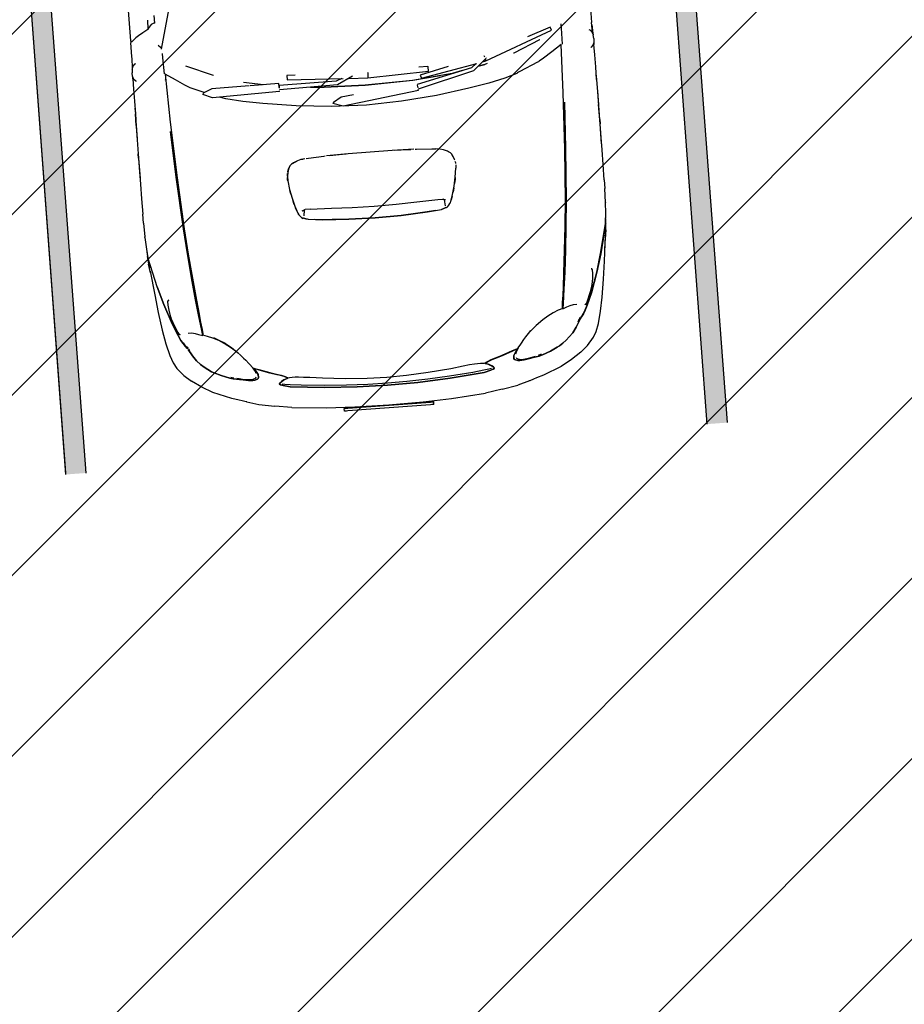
# Model space of a CAD drawing. Header units: millimetres. Extents: x 573132 to 957048, y 21042 to 318066.
# Tile 377 of 425: x 812923 to 816224, y 178382 to 182056. Entities that reach past the tile are written whole.
import ezdxf

# ---------------------------------------------------------------- set-up
doc = ezdxf.new("R2010")
doc.units = ezdxf.units.MM
doc.header["$LTSCALE"] = 2000
doc.layers.add('_NIBSC_FM trees 3metre zone', color=210, linetype='Continuous')
doc.layers.add('Cars', color=7, linetype='Continuous')

# ---------------------------------------------------------------- blocks, each defined once
blk = doc.blocks.new('A$C7ADB3080')
at = {"linetype": 'Continuous'}
for p, q in [((702.2, 1838.3), (666, 1836.1)), ((702.2, 1838.3), (704.4, 1838.4)), ((755.9, 1839.2), (704.4, 1838.4)), ((755.9, 1839.2), (789.1, 1839)), ((846.4, 1839.7), (789.1, 1839)), ((900.9, 1840.1), (846.4, 1839.7)), ((947, 1840.2), (900.9, 1840.1)), ((998.4, 1839.9), (923, 1839.2)), ((1014.5, 1840), (947, 1840.2)), ((998.4, 1839.9), (1014.5, 1840)), ((1066.5, 1839.8), (1014.5, 1840)), ((1117.5, 1839.5), (1066.5, 1839.8)), ((1120.4, 1839.3), (1070.3, 1839.6)), ((1164.2, 1839.3), (1117.5, 1839.5)), ((1120.4, 1839.3), (1164.2, 1839.1)), ((1164.2, 1839.1), (1164.1, 1839.1)), ((1186, 1839.2), (1164.2, 1839.3)), ((1211.9, 1839.1), (1164.4, 1839.2)), ((1256.2, 1839), (1211.9, 1839.1)), ((1295.5, 1839), (1256.2, 1839)), ((1292.6, 1835.1), (1302.3, 1838.5)), ((1295.5, 1839), (1302.9, 1838.7)), ((1302.3, 1838.5), (1304.4, 1839)), ((1304.4, 1839), (1317.7, 1840)), ((1331.1, 1839.1), (1317.7, 1840)), ((1331.1, 1839.1), (1333.2, 1838.5)), ((1342.9, 1835.1), (1333.2, 1838.5)), ((1336.7, 1837.3), (1371.1, 1836.1)), ((419.3, 1809.7), (352.3, 1799.8)), ((485.6, 1817.6), (419.3, 1809.7)), ((446.6, 1786.3), (514, 1805.8)), ((514, 1805.8), (446.6, 1786.3)), ((574.5, 1827.8), (485.6, 1817.6)), ((514, 1805.8), (622.7, 1832)), ((568.1, 1827.1), (601.7, 1831.6)), ((596.5, 1830), (587.6, 1828.8)), ((596.5, 1830), (598.5, 1830.3)), ((598.5, 1830.3), (629.8, 1833.4)), ((615.8, 1832.9), (601.7, 1831.6)), ((629.8, 1833.4), (615.8, 1832.9)), ((622.7, 1832), (625.4, 1832.6)), ((625.4, 1832.6), (622.7, 1832)), ((625.4, 1832.6), (627.4, 1832.8)), ((627.4, 1832.8), (625.4, 1832.6)), ((627.4, 1832.8), (629.3, 1833)), ((629.3, 1833), (627.4, 1832.8)), ((630.2, 1833.1), (628.2, 1832.8)), ((644.6, 1834.3), (629.8, 1833.4)), ((666, 1836.1), (630.2, 1833.1)), ((1284.8, 1825.7), (1285.6, 1828.2)), ((1285.6, 1828.2), (1292.6, 1835.1)), ((1349.8, 1828.2), (1342.9, 1835.1)), ((1350.6, 1825.4), (1349.8, 1828.2)), ((1371.1, 1836.1), (1377.3, 1836)), ((1377.3, 1836), (1430.5, 1836.5)), ((1434.1, 1830.8), (1430.5, 1836.5)), ((1433.4, 1831.8), (1433.4, 1833.5)), ((1433.4, 1833.5), (1433.5, 1833.5)), ((1433.5, 1833.5), (1433.6, 1833.6)), ((1435.6, 1835.7), (1433.6, 1833.6)), ((1445.2, 1818.8), (1434.1, 1830.8)), ((1435.6, 1835.7), (1437, 1835.7)), ((1437, 1835.7), (1625.4, 1836.2)), ((1445.7, 1818.2), (1445.2, 1818.8)), ((1446.6, 1816.9), (1445.7, 1818.2)), ((1453.9, 1805.9), (1446.6, 1816.9)), ((1464, 1789.1), (1453.9, 1805.9)), ((227, 1767.4), (205.8, 1755.4)), ((255.3, 1777.9), (227, 1767.4)), ((300.5, 1789.8), (255.3, 1777.9)), ((352.3, 1799.8), (300.5, 1789.8)), ((372.4, 1760.5), (446.6, 1786.3)), ((446.6, 1786.3), (372.4, 1760.5)), ((396.8, 1764.1), (391.9, 1762.5)), ((403.1, 1765.7), (396.8, 1764.1)), ((424.7, 1769.2), (403.1, 1765.7)), ((443.9, 1771.4), (424.7, 1769.2)), ((457.6, 1771.3), (443.9, 1771.4)), ((461, 1769.1), (457.6, 1771.3)), ((461.4, 1766.7), (461, 1769.1)), ((1474.9, 1770), (1464, 1789.1)), ((1475.5, 1768.9), (1474.9, 1770)), ((1510, 1768.4), (1475.5, 1768.9)), ((1476.3, 1768.3), (1475.5, 1768.9)), ((1483.6, 1764.1), (1476.3, 1768.3)), ((1491.8, 1755.3), (1483.6, 1764.1)), ((177.4, 1731.2), (154.5, 1704.8)), ((205.8, 1755.4), (177.4, 1731.2)), ((296.4, 1724.9), (308.8, 1733)), ((308.8, 1733), (296.4, 1724.9)), ((308.8, 1733), (327.4, 1741.3)), ((327.4, 1741.3), (308.8, 1733)), ((327.4, 1741.3), (372.4, 1760.5)), ((372.4, 1760.5), (327.4, 1741.3)), ((329.5, 1733), (330.6, 1736)), ((331.4, 1737.3), (330.6, 1736)), ((334.6, 1739.6), (331.4, 1737.3)), ((339.6, 1742.2), (334.6, 1739.6)), ((377.1, 1757.2), (339.6, 1742.2)), ((385.9, 1760.4), (377.1, 1757.2)), ((391.9, 1762.5), (385.9, 1760.4)), ((1411.9, 1733.6), (1401.3, 1722.8)), ((1414.5, 1734.8), (1411.9, 1733.6)), ((1496.1, 1745.8), (1491.8, 1755.3)), ((1496.8, 1742), (1496.1, 1745.8)), ((1524.8, 1743.1), (1496.6, 1743.1)), ((128.8, 1668.1), (153.9, 1704.5)), ((228.3, 1679.7), (248.7, 1693.9)), ((248.7, 1693.9), (228.3, 1679.7)), ((248.7, 1693.9), (272.8, 1708.2)), ((272.8, 1708.2), (248.7, 1693.9)), ((274.1, 1706.2), (268.7, 1703.4)), ((278, 1711.4), (275.4, 1709.5)), ((275.5, 1706.9), (283.4, 1709.5)), ((276.7, 1711.4), (284.8, 1717.1)), ((287.5, 1718), (278, 1711.4)), ((284.8, 1717.1), (296.4, 1724.9)), ((298.6, 1725.5), (287.5, 1718)), ((333.4, 1690.2), (330.2, 1678.1)), ((333.6, 1703.6), (333.4, 1690.2)), ((628.6, 1684.1), (723.6, 1692.3)), ((915.2, 1701.7), (722.4, 1689.2)), ((723.6, 1692.3), (917.2, 1704.7)), ((1124.1, 1711.4), (915.2, 1701.7)), ((917.2, 1704.7), (1089.1, 1712.9)), ((1303.7, 1717.2), (1124.1, 1711.4)), ((1279.1, 1680.6), (1303.7, 1717.2)), ((1284, 1719.6), (1282.1, 1716.5)), ((1304.9, 1720.3), (1365.2, 1721)), ((1365.2, 1721), (1380.7, 1721.1)), ((1397.7, 1723.7), (1548.1, 1683.7)), ((106.5, 1627.7), (128.8, 1668.1)), ((202.7, 1653), (214.1, 1665.8)), ((214.1, 1665.8), (202.7, 1653)), ((214.1, 1665.8), (228.3, 1679.7)), ((228.3, 1679.7), (214.1, 1665.8)), ((326.2, 1665.2), (320.7, 1650)), ((330.2, 1678.1), (326.2, 1665.2)), ((340.1, 1652.4), (392.9, 1659.3)), ((371.1, 1654.1), (343.5, 1650.7)), ((401.8, 1657.9), (371.1, 1654.1)), ((392.9, 1659.3), (455.7, 1666.7)), ((454.1, 1664), (401.8, 1657.9)), ((536.8, 1672.6), (454.1, 1664)), ((455.7, 1666.7), (538.2, 1675.4)), ((627.3, 1681.1), (536.8, 1672.6)), ((538.2, 1675.4), (538.2, 1675.4)), ((538.3, 1675.5), (628.6, 1684.1)), ((538.3, 1675.5), (538.3, 1675.5)), ((722.4, 1689.2), (627.3, 1681.1)), ((1257.7, 1647.2), (1279.1, 1680.6)), ((78.4, 1559.2), (106.5, 1627.7)), ((166.6, 1592.6), (179.4, 1617.7)), ((179.4, 1617.7), (166.6, 1592.6)), ((179.4, 1617.7), (183.6, 1626.9)), ((183.6, 1626.9), (179.4, 1617.7)), ((183.6, 1626.9), (192.9, 1640.1)), ((192.9, 1640.1), (183.6, 1626.9)), ((192.9, 1640.1), (202.7, 1653)), ((202.7, 1653), (192.9, 1640.1)), ((308, 1612.7), (316.4, 1632.4)), ((316.4, 1632.4), (321.9, 1649.9)), ((320.7, 1650), (340.1, 1652.4)), ((320.7, 1649.8), (320.7, 1650)), ((320.7, 1650), (321, 1650)), ((343.5, 1650.7), (321.3, 1648)), ((321.9, 1649.9), (322, 1650.2)), ((1224.6, 1577), (1244.4, 1624.1)), ((1244.4, 1624.1), (1245.8, 1627.5)), ((1245.8, 1627.5), (1247.6, 1630.5)), ((1247.6, 1630.5), (1257.7, 1647.2)), ((1285.5, 1538), (1327.9, 1638.1)), ((154.1, 1561.6), (166.6, 1592.6)), ((166.6, 1592.6), (154.1, 1561.6)), ((284.8, 1567.7), (299.6, 1592.1)), ((285.2, 1572), (297.6, 1592.1)), ((297.6, 1592.1), (308, 1612.7)), ((299.6, 1592.1), (308.6, 1609.9)), ((1201.9, 1547.7), (1217.9, 1583.1)), ((1223, 1580.9), (1217.9, 1583.1)), ((1236.7, 1548.1), (1223, 1580.9)), ((70.3, 1532.9), (78.4, 1559.2)), ((147.2, 1525.2), (150.6, 1548.3)), ((150.6, 1548.3), (147.2, 1525.2)), ((150.6, 1548.3), (154.1, 1561.6)), ((154.1, 1561.6), (150.6, 1548.3)), ((158.2, 1557.5), (154.9, 1546.4)), ((245.7, 1523), (265.7, 1546.2)), ((268.5, 1546.6), (247.9, 1525.1)), ((265.7, 1546.2), (285.2, 1572)), ((284.8, 1567.7), (268.5, 1546.6)), ((284.8, 1567.7), (284.7, 1567.6)), ((1207.6, 1296.6), (1201.9, 1547.7)), ((1236.9, 1407.5), (1236.7, 1548.1)), ((61.6, 1504.8), (62.1, 1506.7)), ((62.1, 1506.7), (66.6, 1521)), ((66.6, 1521), (70.3, 1532.9)), ((140.7, 1492.2), (144.6, 1512.1)), ((144.6, 1512.1), (140.7, 1492.2)), ((145.9, 1508), (143.4, 1483.5)), ((144.6, 1512.1), (147.2, 1525.2)), ((147.2, 1525.2), (144.6, 1512.1)), ((150.3, 1526.6), (145.9, 1508)), ((152.2, 1535), (150.3, 1526.6)), ((237.6, 1515.3), (225.8, 1504.4)), ((247.9, 1525.1), (237.6, 1515.3)), ((1195.1, 1498.2), (1202.5, 1522)), ((1285.3, 1537.6), (1285.5, 1538)), ((61.6, 1504.8), (48.4, 1460.7)), ((139.4, 1475.5), (140.7, 1492.2)), ((140.7, 1492.2), (139.4, 1475.5)), ((140.1, 1468.1), (139.4, 1475.5)), ((139.4, 1475.5), (140.1, 1468.1)), ((143.4, 1483.5), (144.5, 1474.1)), ((144.5, 1474.1), (146.2, 1469.1)), ((172, 1462.5), (184.5, 1470.4)), ((184.7, 1470.2), (178.9, 1450.6)), ((181.7, 1469.2), (186.7, 1472.5)), ((183.7, 1468.4), (184.5, 1470.4)), ((184, 1469.2), (184.5, 1469.5)), ((184.1, 1469.5), (184.6, 1469.7)), ((184.5, 1470.4), (185.1, 1470.6)), ((187.2, 1473), (184.7, 1470.2)), ((201, 1483.7), (187.2, 1473)), ((204.5, 1486.1), (201, 1483.7)), ((217.4, 1496.7), (204.5, 1486.1)), ((225.8, 1504.4), (217.4, 1496.7)), ((1180.7, 1436.4), (1195.1, 1498.2)), ((48.4, 1460.7), (38.4, 1401.7)), ((143.2, 1458.9), (140.1, 1468.1)), ((140.1, 1468.1), (143.2, 1458.9)), ((145, 1456.1), (143.2, 1458.9)), ((143.2, 1458.9), (145, 1456.1)), ((148.9, 1454.2), (145, 1456.1)), ((145, 1456.1), (148.9, 1454.2)), ((146.5, 1468.2), (149.1, 1464)), ((160, 1454.9), (148.9, 1454.2)), ((148.9, 1454.2), (160, 1454.9)), ((149.1, 1464), (151.7, 1462.6)), ((172.4, 1461.2), (160, 1454.9)), ((160, 1454.9), (172.4, 1461.2)), ((162.7, 1410.7), (176.1, 1450.1)), ((164.5, 1461.2), (172.2, 1463.8)), ((178.9, 1450.6), (164.5, 1410.7)), ((172.2, 1463.8), (181.7, 1469.2)), ((183.7, 1468.4), (172.4, 1461.2)), ((172.4, 1461.2), (183.7, 1468.4)), ((174.2, 1464.8), (173.9, 1464.7)), ((174.8, 1465.1), (174.2, 1464.8)), ((176.1, 1450.1), (183.7, 1468.4)), ((183.5, 1468), (184.1, 1468.1)), ((1166.8, 1361.5), (1180.7, 1436.4)), ((27.8, 1338.5), (38.4, 1401.7)), ((154.5, 1385.6), (162.7, 1410.7)), ((164.5, 1410.7), (156.5, 1386)), ((1237.1, 1297.2), (1236.9, 1403.7)), ((1237, 1353.9), (1251.4, 1427.7)), ((105.3, 1338.7), (112.3, 1364.4)), ((112.3, 1364.4), (105.3, 1338.7)), ((112.3, 1364.4), (113.8, 1369.4)), ((113.8, 1369.4), (112.3, 1364.4)), ((113.8, 1369.4), (115.5, 1374.4)), ((115.5, 1374.4), (113.8, 1369.4)), ((115.5, 1374.4), (118, 1378)), ((118, 1378), (115.5, 1374.4)), ((118.7, 1368.1), (117, 1357.9)), ((118, 1378), (119.5, 1378.4)), ((119.5, 1378.4), (118, 1378)), ((119.5, 1378.4), (123.8, 1375.2)), ((123.8, 1375.2), (119.5, 1378.4)), ((123.7, 1371.6), (127.9, 1368.1)), ((123.8, 1375.2), (127.7, 1369.2)), ((127.7, 1369.2), (123.8, 1375.2)), ((127.7, 1369.2), (133.5, 1360.1)), ((133.5, 1360.1), (127.7, 1369.2)), ((127.9, 1368.1), (131.7, 1361.7)), ((131.7, 1361.7), (134.5, 1357.5)), ((133.5, 1360.1), (137.9, 1348.2)), ((137.9, 1348.2), (133.5, 1360.1)), ((145.3, 1358.5), (150.2, 1371.5)), ((151.3, 1369.4), (145.6, 1354.8)), ((150.2, 1371.5), (154.5, 1385.6)), ((156.5, 1386), (151.3, 1369.4)), ((1149.4, 1239.2), (1166.8, 1361.5)), ((27.8, 1338.5), (17, 1210.7)), ((93.5, 1210.7), (105.3, 1338.7)), ((105.3, 1338.7), (93.5, 1210.7)), ((114.6, 1338.6), (109.6, 1297.4)), ((117, 1357.9), (114.6, 1338.6)), ((137.9, 1348.2), (138.7, 1345.5)), ((138.7, 1345.5), (137.9, 1348.2)), ((138.7, 1345.5), (145.3, 1358.5)), ((140.3, 1345.5), (138.7, 1345.5)), ((145.6, 1354.8), (139.2, 1343.6)), ((139.2, 1343.6), (140.6, 1338.5)), ((140.1, 1345.5), (140.2, 1345.3)), ((140.6, 1338.5), (141.3, 1328.4)), ((141.3, 1328.4), (141, 1317.4)), ((109.6, 1297.4), (102.1, 1210)), ((138.4, 1286.6), (135.7, 1262.5)), ((140.1, 1305.8), (138.4, 1286.6)), ((141, 1317.4), (140.1, 1305.8)), ((840.1, 1286.2), (807.2, 1279.5)), ((831.5, 1284.8), (838.3, 1285.8)), ((873.1, 1290.9), (840.1, 1286.2)), ((888.8, 1291.1), (873.1, 1290.9)), ((873.2, 1290.9), (876.6, 1291.3)), ((876.6, 1291.3), (884.9, 1291)), ((903.4, 1288.7), (888.8, 1291.1)), ((890.4, 1290.8), (894.1, 1290.7)), ((894.1, 1290.7), (899.9, 1289.3)), ((916.5, 1284.3), (903.4, 1288.7)), ((906.8, 1287.6), (908, 1287.3)), ((908, 1287.3), (916.4, 1284.4)), ((1207.6, 1296.6), (1209.6, 1296.4)), ((1215.8, 1078.8), (1213.2, 1296.7)), ((1227.6, 1296), (1219.5, 1296.9)), ((1222.6, 1296.6), (1237.1, 1297.2)), ((1226.3, 1296.1), (1226.4, 1296.8)), ((1230.4, 1295.7), (1227.6, 1296)), ((1229.7, 1083), (1230.4, 1295.7)), ((135.7, 1262.5), (129.8, 1216.2)), ((732.6, 1249.6), (728.6, 1244.4)), ((737.5, 1254.5), (732.6, 1249.6)), ((733.1, 1250.3), (733, 1250.1)), ((733.3, 1250.3), (733.1, 1250.3)), ((743.3, 1258.9), (737.5, 1254.5)), ((750.3, 1262.4), (743.3, 1258.9)), ((744.9, 1259.7), (745.5, 1260.1)), ((745.5, 1260.1), (746.8, 1260.6)), ((776.6, 1271.5), (750.3, 1262.4)), ((755.5, 1264.2), (760.9, 1266.4)), ((760.9, 1266.4), (769.9, 1269.2)), ((807.2, 1279.5), (776.6, 1271.5)), ((783.2, 1273.2), (791.1, 1275.6)), ((791.1, 1275.6), (800.2, 1277.7)), ((816.8, 1281.5), (831.5, 1284.8)), ((916.4, 1284.4), (923.9, 1280.5)), ((927.7, 1278.5), (916.5, 1284.3)), ((923.9, 1280.5), (924.7, 1280.1)), ((931.6, 1275.4), (927.7, 1278.5)), ((928.5, 1277.9), (929.6, 1277.2)), ((929.6, 1277.2), (930.1, 1276.6)), ((934.3, 1272), (931.6, 1275.4)), ((936.3, 1268.2), (934.3, 1272)), ((935.3, 1270), (936.3, 1268.7)), ((936.3, 1268.7), (941.9, 1256.9)), ((938.5, 1264), (936.3, 1268.2)), ((944.5, 1249.5), (938.5, 1264)), ((941.9, 1256.9), (943, 1253.2)), ((948.4, 1236.1), (944.5, 1249.5)), ((1248.6, 1264.5), (1238.1, 1056.7)), ((1264.7, 1265), (1248.6, 1264.5)), ((1263.8, 1234.3), (1264.7, 1265)), ((129.8, 1216.2), (121.7, 1131.5)), ((724, 1225.9), (718.5, 1171.5)), ((730.7, 1243.7), (724, 1225.9)), ((724.5, 1227.4), (725.2, 1233.3)), ((725.2, 1233.3), (729.7, 1243.8)), ((728.6, 1244.4), (730.5, 1243.3)), ((758.8, 1237.8), (737.6, 1240.5)), ((755.9, 1240.9), (761.1, 1235.4)), ((755.9, 1240.9), (755.9, 1240.9)), ((756.6, 1246), (761.8, 1233.7)), ((756.8, 1244), (759.3, 1239.6)), ((756.8, 1244), (756.8, 1244)), ((761.5, 1215.3), (759.2, 1135.8)), ((761.5, 1215.3), (761.8, 1234)), ((950.5, 1221.1), (948.4, 1236.1)), ((948.6, 1234.4), (949, 1233.2)), ((949, 1233.2), (949.6, 1227.7)), ((950.8, 1216.3), (951.9, 1206.7)), ((1137.2, 1107.4), (1149.4, 1239.2)), ((17, 1210.7), (13, 1104.1)), ((86.9, 1090.2), (93.5, 1210.7)), ((93.5, 1210.7), (86.9, 1090.2)), ((102.1, 1210), (97.3, 1128.3)), ((718.5, 1171.7), (721.7, 1202.7)), ((721.7, 1202.7), (721.7, 1203)), ((951.9, 1206.7), (954.9, 1149.6)), ((1212, 1154.3), (1214.6, 1179.7)), ((1214.6, 1179.7), (1212.1, 1154.5)), ((0, 1141.1), (0, 1143.7)), ((0, 1143.7), (10.2, 1143.5)), ((0, 1136.6), (0, 1141.1)), ((10.2, 1143.5), (10.2, 1140.7)), ((10.2, 1140.9), (10.2, 1143.5)), ((10.2, 1136.4), (10.2, 1140.9)), ((10.2, 1140.7), (10.2, 1136)), ((718.5, 1171.5), (712.9, 1074.6)), ((716.1, 1136.1), (718.5, 1171.7)), ((954.9, 1149.6), (955.1, 1144.6)), ((956.9, 1058.9), (955.4, 1139.5)), ((1212.1, 1154.5), (1207, 976.2)), ((1207, 976.2), (1212, 1154.3)), ((0, 1131), (0, 1136.6)), ((0, 821.3), (0, 1131)), ((10.2, 1131.1), (10.2, 1136.4)), ((10.2, 1136), (10.2, 1130.9)), ((10.2, 821.4), (10.2, 1131.1)), ((10.2, 1130.9), (10.2, 821.4)), ((13, 1104.1), (11.7, 976.2)), ((97.3, 1128.3), (94.3, 1048.9)), ((121.7, 1131.5), (116.6, 1049.9)), ((712.8, 1074.5), (716.1, 1136.1)), ((759.2, 1135.8), (755.9, 1058.6)), ((955.6, 1128.3), (956.8, 1091.9)), ((1132.6, 976.2), (1137.2, 1107.4)), ((84.7, 976.2), (86.9, 1090.2)), ((86.9, 1090.2), (84.7, 976.2)), ((712.9, 1074.6), (711.4, 976.2)), ((711.4, 976.2), (712.8, 1074.5)), ((956.8, 1091.9), (956.8, 1066.5)), ((1135.7, 1064.3), (1148.4, 1101)), ((1152, 1099.3), (1148.4, 1101)), ((1169.8, 1068.2), (1152, 1099.3)), ((1174.9, 1022.3), (1169.8, 1068.2)), ((1243.9, 1020.7), (1215.8, 1078.8)), ((1238.3, 1061.1), (1229.7, 1083)), ((94.3, 1048.9), (93.3, 976.2)), ((116.6, 1049.9), (114.8, 976.2)), ((755.9, 1058.6), (754.2, 976.2)), ((957.1, 976.2), (956.9, 1058.9)), ((1172.6, 779.7), (1135.7, 1063.8)), ((1237, 1034.9), (1233.4, 963.6)), ((1243.9, 1020.7), (1244.3, 1020.7)), ((11.7, 976.2), (13, 848.2)), ((86.9, 862.1), (84.7, 976.2)), ((84.7, 976.2), (86.9, 862.1)), ((93.3, 976.2), (94.3, 903.4)), ((114.8, 976.2), (116.6, 902.5)), ((711.4, 976.2), (712.9, 877.9)), ((712.8, 877.9), (711.4, 976.2)), ((754.2, 976.2), (755.9, 893.8)), ((956.9, 893.5), (957.1, 976.2)), ((1137.2, 845), (1132.6, 976.2)), ((1212, 798.1), (1207, 976.2)), ((1207, 976.2), (1212.1, 797.9)), ((1233.4, 963.6), (1242, 736.5)), ((1251.9, 963.2), (1233.4, 963.6)), ((1254.9, 963.3), (1251.9, 963.2)), ((94.3, 903.4), (97.3, 824.1)), ((116.6, 902.5), (121.7, 820.9)), ((755.9, 893.8), (759.2, 816.6)), ((955.4, 812.9), (956.9, 893.5)), ((956.8, 885.8), (956.8, 860.5)), ((13, 848.2), (17, 741.7)), ((93.5, 741.7), (86.9, 862.1)), ((86.9, 862.1), (93.5, 741.7)), ((716.1, 816.3), (712.8, 877.9)), ((712.9, 877.9), (718.6, 779.9)), ((956.8, 860.5), (955.6, 824.1)), ((1149.4, 713.2), (1137.2, 845)), ((0, 816.5), (0, 821.3)), ((0, 812), (0, 816.5)), ((0, 808.8), (0, 812)), ((0, 808.8), (10.2, 808.8)), ((0, 808.8), (10.2, 808.7)), ((10.2, 816.5), (10.2, 821.4)), ((10.2, 821.4), (10.2, 816)), ((10.2, 811.8), (10.2, 816.5)), ((10.2, 816), (10.2, 811.6)), ((10.2, 808.8), (10.2, 811.8)), ((10.2, 811.6), (10.2, 808.7)), ((10.2, 808.7), (10.2, 808.8)), ((97.3, 824.1), (102.1, 742.4)), ((121.7, 820.9), (129.8, 736.1)), ((718.5, 780.7), (716.1, 816.3)), ((759.2, 816.6), (761.5, 737.1)), ((721.6, 749.8), (718.5, 780.7)), ((718.6, 779.9), (724, 726.5)), ((954.9, 802.8), (951.9, 745.7)), ((955.1, 807.8), (954.9, 802.8)), ((1172.6, 779.7), (1175.9, 779.9)), ((1230.5, 568.5), (1178, 780.4)), ((1193.1, 782.3), (1182.2, 781)), ((1193.9, 782.6), (1193.1, 782.3)), ((1242.6, 576.1), (1194.9, 782.6)), ((1227, 649.4), (1212, 798.1)), ((1212.1, 797.9), (1222.5, 694.4)), ((17, 741.7), (27.8, 613.9)), ((105.3, 613.6), (93.5, 741.7)), ((93.5, 741.7), (105.3, 613.6)), ((102.1, 742.4), (109.6, 654.9)), ((129.8, 736.1), (135.7, 689.9)), ((761.5, 737.1), (761.8, 718.7)), ((951.9, 745.7), (950.5, 731.3)), ((1228.9, 768.7), (1217.2, 764.2)), ((1217.2, 764.2), (1257.5, 555)), ((1253.7, 662.2), (1228.9, 768.7)), ((1242, 736.5), (1258.1, 737)), ((1259.1, 737.2), (1258.1, 737)), ((1259.1, 737.2), (1258.7, 771.2)), ((724, 726.5), (730.7, 708.6)), ((725.2, 719.1), (724.5, 725)), ((729.7, 708.6), (725.2, 719.1)), ((730.5, 709), (728.6, 708)), ((728.6, 708), (732.6, 702.8)), ((732.6, 702.8), (737.5, 697.9)), ((733, 702.3), (733.1, 702.1)), ((733.1, 702.1), (733.3, 702.1)), ((758.4, 714.2), (736.5, 711.7)), ((755.9, 711.5), (761, 717)), ((756.8, 708.4), (761.8, 718.7)), ((938.5, 688.3), (944.5, 702.9)), ((944.5, 702.9), (948.4, 716.3)), ((948.4, 716.3), (950.5, 731.3)), ((949.6, 724.7), (949, 719.2)), ((1166.8, 590.9), (1149.4, 713.2)), ((135.7, 689.9), (138.4, 665.8)), ((138.4, 665.8), (140.1, 646.5)), ((737.5, 697.9), (743.3, 693.5)), ((743.3, 693.5), (750.3, 690)), ((745.5, 692.3), (744.9, 692.7)), ((746.8, 691.7), (745.5, 692.3)), ((750.3, 690), (776.6, 680.9)), ((760.9, 685.9), (755.5, 688.2)), ((769.9, 683.2), (760.9, 685.9)), ((776.6, 680.9), (807.2, 672.8)), ((791.1, 676.8), (783.2, 679.2)), ((800.2, 674.7), (791.1, 676.8)), ((807.2, 672.8), (840.1, 666.2)), ((831.5, 667.6), (816.8, 670.9)), ((838.3, 666.6), (831.5, 667.6)), ((840.1, 666.2), (873.1, 661.5)), ((876.6, 661), (873.2, 661.5)), ((885.2, 661.3), (876.6, 661)), ((894.1, 661.6), (890.2, 661.5)), ((900.1, 663.2), (894.1, 661.6)), ((903.4, 663.7), (916.5, 668.1)), ((908, 665.1), (906.7, 664.8)), ((916.4, 668), (908, 665.1)), ((923.9, 671.8), (916.4, 668)), ((916.5, 668.1), (927.7, 673.9)), ((925.2, 672.6), (923.9, 671.8)), ((927.7, 673.9), (931.6, 677)), ((931.6, 677), (936.3, 684.2)), ((936.3, 684.2), (938.5, 688.3)), ((109.6, 654.9), (114.6, 613.7)), ((140.1, 646.5), (141, 635)), ((141, 635), (141.3, 624)), ((1227, 649.8), (1234.6, 610.6)), ((1234.5, 611.2), (1227, 649.4)), ((38.4, 550.7), (27.8, 613.9)), ((112.3, 588), (105.3, 613.6)), ((105.3, 613.6), (112.3, 588)), ((113.8, 583), (112.3, 588)), ((112.3, 588), (113.8, 583)), ((114.6, 613.7), (117, 594.4)), ((117, 594.4), (118.7, 584.2)), ((133.5, 592.2), (127.7, 583.2)), ((127.7, 583.2), (133.5, 592.2)), ((131.7, 590.6), (127.9, 584.3)), ((134.5, 594.9), (131.7, 590.6)), ((137.9, 604.2), (133.5, 592.2)), ((133.5, 592.2), (137.9, 604.2)), ((138.7, 606.9), (137.9, 604.2)), ((137.9, 604.2), (138.7, 606.9)), ((145.3, 593.9), (138.7, 606.9)), ((138.7, 606.9), (140.3, 606.9)), ((140.6, 613.9), (139.2, 608.8)), ((139.2, 608.8), (145.6, 597.6)), ((140.2, 607), (140.2, 606.9)), ((141.3, 624), (140.6, 613.9)), ((150.2, 580.9), (145.3, 593.9)), ((145.6, 597.6), (151.3, 583)), ((1180.7, 516), (1166.8, 590.9)), ((115.5, 577.9), (113.8, 583)), ((113.8, 583), (115.5, 577.9)), ((118, 574.3), (115.5, 577.9)), ((115.5, 577.9), (118, 574.3)), ((119.5, 573.9), (118, 574.3)), ((118, 574.3), (119.5, 573.9)), ((123.8, 577.2), (119.5, 573.9)), ((119.5, 573.9), (123.8, 577.2)), ((127.9, 584.3), (123.7, 580.8)), ((127.7, 583.2), (123.8, 577.2)), ((123.8, 577.2), (127.7, 583.2)), ((154.5, 566.8), (150.2, 580.9)), ((151.3, 583), (156.5, 566.4)), ((162.7, 541.6), (154.5, 566.8)), ((156.5, 566.4), (164.5, 541.7)), ((1274.5, 519), (1230.5, 568.5)), ((1257.1, 557), (1242.6, 576.1)), ((38.4, 550.7), (48.4, 491.6)), ((176.1, 502.3), (162.7, 541.6)), ((164.5, 541.7), (178.9, 501.8)), ((1195.1, 454.2), (1180.7, 516)), ((1251.4, 524.6), (1246.3, 550.8)), ((1246.3, 550.8), (1251.4, 524.7)), ((1251.4, 524.7), (1251.4, 524.6)), ((1254.1, 515.9), (1251.4, 524.6)), ((1261.6, 533.5), (1264.2, 519.8)), ((1271.7, 522.2), (1264.2, 519.8)), ((1264.2, 519.8), (1359.7, 267.1)), ((1274.5, 519), (1275, 519.1)), ((1282.4, 525.7), (1279.7, 524.8)), ((1284.5, 526.7), (1282.4, 525.7)), ((1284.5, 526.7), (1282.4, 525.7)), ((61.8, 446.6), (48.4, 491.6)), ((140.1, 484.3), (139.4, 476.9)), ((139.4, 476.9), (140.1, 484.3)), ((143.2, 493.4), (140.1, 484.3)), ((140.1, 484.3), (143.2, 493.4)), ((145, 496.2), (143.2, 493.4)), ((143.2, 493.4), (145, 496.2)), ((144.5, 478.2), (143.4, 468.8)), ((146.2, 483.2), (144.5, 478.2)), ((148.9, 498.2), (145, 496.2)), ((145, 496.2), (148.9, 498.2)), ((149.1, 488.4), (146.5, 484.2)), ((160, 497.5), (148.9, 498.2)), ((148.9, 498.2), (160, 497.5)), ((151.9, 489.8), (149.1, 488.4)), ((172.4, 491.2), (160, 497.5)), ((160, 497.5), (172.4, 491.2)), ((172.2, 488.6), (164.5, 491.2)), ((181.7, 483.1), (172.2, 488.6)), ((183.7, 484), (172.4, 491.2)), ((172.4, 491.2), (183.7, 484)), ((183.7, 484), (176.1, 502.3)), ((178.9, 501.8), (184.7, 482.1)), ((186.8, 479.9), (181.7, 483.1)), ((184.5, 482), (183.7, 484)), ((185.1, 481.8), (184.5, 482)), ((184.7, 482.1), (187.2, 479.3)), ((187.2, 479.3), (201, 468.7)), ((62.1, 445.7), (61.6, 447.5)), ((66.6, 431.3), (62.1, 445.7)), ((139.4, 476.9), (140.7, 460.2)), ((140.7, 460.2), (139.4, 476.9)), ((140.7, 460.2), (144.6, 440.3)), ((144.6, 440.3), (140.7, 460.2)), ((143.4, 468.8), (145.9, 444.4)), ((145.9, 444.4), (150.3, 425.8)), ((201, 468.7), (204.5, 466.3)), ((204.5, 466.3), (217.4, 455.7)), ((217.4, 455.7), (225.8, 447.9)), ((225.8, 447.9), (237.6, 437)), ((1209.1, 409.1), (1195.1, 454.2)), ((70.3, 419.5), (66.6, 431.3)), ((78.4, 393.2), (70.3, 419.5)), ((144.6, 440.3), (147.2, 427.2)), ((147.2, 427.2), (144.6, 440.3)), ((147.2, 427.2), (150.6, 404)), ((150.6, 404), (147.2, 427.2)), ((150.3, 425.8), (152.2, 417.4)), ((154.9, 405.9), (158.1, 394.9)), ((237.6, 437), (247.9, 427.3)), ((265.7, 406.2), (245.5, 429.5)), ((285.2, 380.4), (265.7, 406.2)), ((1211.1, 405.7), (1209.1, 409.1)), ((1213.2, 402.1), (1211.1, 405.7)), ((1285.5, 414.4), (1285.3, 414.8)), ((1327.9, 314.3), (1285.5, 414.4)), ((106.5, 324.6), (78.4, 393.2)), ((150.6, 404), (154.1, 390.7)), ((154.1, 390.7), (150.6, 404)), ((154.1, 390.7), (166.6, 359.8)), ((166.6, 359.8), (154.1, 390.7)), ((297.6, 360.3), (285.2, 380.4)), ((1214.7, 399.2), (1213.2, 402.1)), ((1215.6, 397), (1214.7, 399.2)), ((1244.4, 328.3), (1215.6, 397)), ((166.6, 359.8), (179.4, 334.6)), ((179.4, 334.6), (166.6, 359.8)), ((179.4, 334.6), (183.6, 325.4)), ((183.6, 325.4), (179.4, 334.6)), ((308, 339.7), (297.6, 360.3)), ((316.4, 319.9), (308, 339.7)), ((1372.2, 272.1), (1342.5, 359.1)), ((128.8, 284.3), (106.5, 324.6)), ((183.6, 325.4), (192.9, 312.3)), ((192.9, 312.3), (183.6, 325.4)), ((192.9, 312.3), (202.7, 299.4)), ((202.7, 299.4), (192.9, 312.3)), ((202.7, 299.4), (214.1, 286.6)), ((214.1, 286.6), (202.7, 299.4)), ((321.9, 302.5), (316.4, 319.9)), ((320.7, 302.4), (320.7, 302.6)), ((340.1, 300), (320.7, 302.4)), ((320.7, 302.4), (326.2, 287.1)), ((321, 302.4), (320.7, 302.4)), ((322, 302.2), (321.9, 302.5)), ((323.2, 304.2), (323.4, 304.1)), ((323.9, 302.5), (323.4, 304.1)), ((323.4, 304.1), (343.5, 301.6)), ((324.1, 301.9), (323.9, 302.5)), ((324.8, 302.3), (324, 302.3)), ((326.6, 303.7), (326.9, 302)), ((328.2, 302.2), (326.9, 302.3)), ((328.2, 303.5), (328.2, 302.2)), ((392.9, 293.1), (340.1, 300)), ((343.5, 301.6), (371.1, 298.2)), ((371.1, 298.2), (401.8, 294.5)), ((401.8, 294.5), (454.1, 288.4)), ((1245.8, 324.9), (1244.4, 328.3)), ((1247.6, 321.8), (1245.8, 324.9)), ((1257.7, 305.2), (1247.6, 321.8)), ((1279.1, 271.8), (1257.7, 305.2)), ((1328, 314.1), (1327.9, 314.3)), ((153.9, 247.9), (128.8, 284.3)), ((214.1, 286.6), (228.3, 272.7)), ((228.3, 272.7), (214.1, 286.6)), ((228.3, 272.7), (248.7, 258.4)), ((248.7, 258.4), (228.3, 272.7)), ((248.7, 258.4), (272.8, 244.2)), ((272.8, 244.2), (248.7, 258.4)), ((326.2, 287.1), (330.2, 274.3)), ((330.2, 274.3), (333.4, 262.2)), ((333.4, 262.2), (333.6, 248.8)), ((455.7, 285.7), (392.9, 293.1)), ((454.1, 288.4), (536.8, 279.7)), ((538.2, 276.9), (455.7, 285.7)), ((536.8, 279.7), (627.3, 271.2)), ((538.2, 276.9), (538.2, 276.9)), ((628.6, 268.2), (538.3, 276.9)), ((538.3, 276.9), (538.3, 276.9)), ((627.3, 271.2), (722.4, 263.1)), ((723.6, 260.1), (628.6, 268.2)), ((722.4, 263.1), (915.2, 250.7)), ((917.2, 247.7), (723.6, 260.1)), ((1303.7, 235.1), (1279.1, 271.8)), ((1359.7, 267.1), (1371.5, 271.7)), ((1372.2, 272.1), (1371.5, 271.7)), ((156.5, 245), (153.9, 247.9)), ((154, 247.9), (177.4, 221.2)), ((177.4, 221.2), (205.8, 197)), ((273.8, 245.9), (266.3, 250.4)), ((268.3, 249.3), (274.1, 246.2)), ((272.8, 244.2), (273.8, 245.9)), ((274.3, 244.9), (272.8, 244.2)), ((272.8, 244.2), (276.7, 241)), ((276.7, 241), (272.8, 244.2)), ((274.1, 246.2), (277, 244.9)), ((275.5, 245.4), (274.2, 244.9)), ((275.4, 242.9), (274.2, 244.9)), ((275.4, 242.9), (278, 241)), ((283, 243), (275.5, 245.4)), ((276.7, 241), (284.8, 235.3)), ((284.8, 235.3), (276.7, 241)), ((298.6, 226.9), (278, 241)), ((278, 241), (287.5, 234.4)), ((284.8, 235.3), (296.4, 227.4)), ((296.4, 227.4), (284.8, 235.3)), ((287.5, 234.4), (298.6, 226.9)), ((296.4, 227.4), (308.8, 219.4)), ((308.8, 219.4), (296.4, 227.4)), ((327.9, 211.4), (298.6, 226.9)), ((298.6, 226.9), (310.9, 219)), ((915.2, 250.7), (1124.1, 241)), ((1089.1, 239.4), (917.2, 247.7)), ((1089.1, 239.4), (1089.1, 239.4)), ((1124.1, 241), (1303.7, 235.1)), ((1365.2, 231.3), (1304.9, 232.1)), ((1380.7, 231.3), (1365.2, 231.3)), ((205.8, 197), (227, 185)), ((227, 185), (255.3, 174.5)), ((308.8, 219.4), (327.4, 211.1)), ((327.4, 211.1), (308.8, 219.4)), ((310.9, 219), (327.9, 211.4)), ((327.4, 211.1), (372.4, 191.8)), ((372.4, 191.8), (327.4, 211.1)), ((327.9, 211.4), (374.7, 191.5)), ((330.6, 216.3), (329.5, 219.4)), ((330.6, 216.3), (331.4, 215.1)), ((331.4, 215.1), (334.6, 212.8)), ((334.6, 212.8), (339.6, 210.2)), ((339.6, 210.2), (377.1, 195.2)), ((372.4, 191.8), (446.6, 166.1)), ((446.6, 166.1), (372.4, 191.8)), ((374.7, 191.5), (447.7, 166.2)), ((377.1, 195.2), (385.9, 191.9)), ((385.9, 191.9), (391.9, 189.9)), ((391.9, 189.9), (396.8, 188.3)), ((396.8, 188.3), (403.1, 186.6)), ((403.1, 186.6), (424.7, 183.2)), ((461, 183.3), (461.4, 185.7)), ((255.3, 174.5), (300.5, 162.6)), ((300.5, 162.6), (352.3, 152.6)), ((352.3, 152.6), (419.3, 142.7)), ((424.7, 183.2), (443.9, 181)), ((443.9, 181), (457.6, 181.1)), ((446.6, 166.1), (514, 146.6)), ((514, 146.6), (446.6, 166.1)), ((447.7, 166.2), (515, 146.7)), ((457.6, 181.1), (461, 183.3)), ((419.3, 142.7), (485.6, 134.8)), ((485.6, 134.8), (582.2, 123.9)), ((514, 146.6), (622.7, 120.4)), ((622.7, 120.4), (514, 146.6)), ((515, 146.7), (625.4, 120.1)), ((515, 146.7), (515, 146.7)), ((529.7, 129.8), (574.5, 124.6)), ((568.1, 125.2), (562.5, 126)), ((601.7, 120.8), (568.1, 125.2)), ((587.6, 123.6), (596.5, 122.4)), ((598.5, 122.1), (596.5, 122.4)), ((598.5, 122.1), (627.4, 119.5)), ((601.7, 120.8), (615.8, 119.5)), ((615.8, 119.5), (629.8, 119)), ((622.7, 120.4), (625.4, 119.8)), ((625.4, 119.8), (622.7, 120.4)), ((625.4, 120.2), (625.4, 120.1)), ((625.4, 120.1), (628.2, 119.5)), ((625.4, 119.8), (627.4, 119.5)), ((627.4, 119.5), (625.4, 119.8)), ((627.4, 119.5), (629, 119.4)), ((629, 119.4), (627.4, 119.5)), ((628.2, 119.5), (664.3, 116.4)), ((628.2, 119.5), (628.3, 119.5)), ((628.2, 119.5), (630.2, 119.3)), ((629.8, 119), (644.6, 118.1)), ((630.2, 119.3), (666, 116.3)), ((664.3, 116.4), (666, 116.3)), ((666, 116.3), (702.2, 114)), ((704.4, 113.9), (702.2, 114)), ((704.4, 113.9), (755.9, 113.2)), ((789.1, 113.4), (755.9, 113.2)), ((789.1, 113.4), (846.4, 112.7)), ((846.4, 112.7), (900.9, 112.3)), ((900.9, 112.3), (947, 112.2)), ((923, 113.1), (998.4, 112.5)), ((923, 113.1), (923, 113.1)), ((947, 112.2), (1014.5, 112.4)), ((998.4, 112.5), (1070.6, 112.8)), ((1014.5, 112.4), (998.4, 112.5)), ((1014.5, 112.4), (1066.5, 112.6)), ((1066.5, 112.6), (1117.5, 112.8)), ((1120.4, 113.1), (1070.6, 112.8)), ((1117.5, 112.8), (1164.2, 113.1)), ((1120.3, 113.1), (1120.4, 113.1)), ((1164.2, 113.1), (1186, 113.2)), ((1164.4, 113.2), (1211.9, 113.3)), ((1211.9, 113.3), (1256.2, 113.3)), ((1256.2, 113.3), (1295.5, 113.4)), ((1285.6, 124.1), (1284.8, 126.6)), ((1292.6, 117.3), (1285.6, 124.1)), ((1302.3, 113.9), (1292.6, 117.3)), ((1302.9, 113.7), (1295.5, 113.4)), ((1304.4, 113.3), (1302.3, 113.9)), ((1317.7, 112.4), (1304.4, 113.3)), ((1317.7, 112.4), (1331.1, 113.3)), ((1333.2, 113.9), (1331.1, 113.3)), ((1333.2, 113.9), (1342.9, 117.3)), ((1370.4, 116.3), (1336.6, 115.1)), ((1339.7, 116.2), (1377.3, 116.3)), ((1342.9, 117.3), (1349.8, 124.1)), ((1349.8, 124.1), (1350.6, 126.9)), ((1430.5, 115.9), (1377.3, 116.3))]:
    blk.add_line(p, q, dxfattribs=at)

msp = doc.modelspace()

# ---------------------------------------------------------------- hatches: boundary and pattern name
h = msp.add_hatch()
h.set_pattern_fill('ANSI31', color=6, scale=500)
h.set_pattern_definition([(45, (-184040.5, -58059.7), (-1122.532, 1122.532), [])])
edge = h.paths.add_edge_path()
edge.add_arc((799802.3, 149995), 1979.1, 128.4942, 137.4644)
edge.add_arc((799741.7, 150051), 1896.6, 137.4749, 149.3647)
edge.add_arc((800006.3, 149895.7), 2203.4, 149.3949, 159.6806)
edge.add_arc((802463.3, 149116.2), 4779.9, 161.1457, 173.898)
edge.add_arc((777632.8, 152301.9), 20255.5, 350.88188, 352.40364, ccw=False)
edge.add_line((797632.4, 149092), (797912.4, 145802))
edge.add_line((797912.4, 145802), (798168.4, 142742.1))
edge.add_arc((800985.3, 142989.8), 2827.8, 185.0256, 196.2501)
edge.add_arc((800461.1, 142840.2), 2282.7, 196.328, 209.5039)
edge.add_arc((800310.7, 142757.2), 2110.9, 209.5535, 220.3373)
edge.add_arc((800442.5, 142871.9), 2285.6, 220.3888, 233.5825)
edge.add_arc((800765, 143315.4), 2833.9, 233.6596, 245.3359)
edge.add_arc((800828.6, 143356), 2897.7, 244.5285, 258.2745)
edge.add_arc((800701.9, 142746.6), 2275.2, 258.2798, 271.3173)
edge.add_arc((800705.2, 142600), 2128.6, 271.3175, 281.2854)
edge.add_arc((800682.7, 142711.6), 2242.4, 281.293, 294.1016)
edge.add_arc((800469.1, 143179.9), 2757.1, 294.1794, 306.5858)
edge.add_arc((800208.3, 143569.5), 3225.4, 306.1798, 311.5303)
edge.add_arc((800624.2, 143117.9), 2611.7, 311.268, 323.6387)
edge.add_arc((800912.2, 142904.4), 2253.2, 323.6692, 335.196)
edge.add_arc((800978.5, 142872.9), 2179.8, 335.218, 344.317)
edge.add_arc((800806.2, 142921.1), 2358.7, 344.3199, 356.7046)
edge.add_arc((800196.3, 142951.6), 2969.4, 356.7938, 368.8414)
edge.add_line((803130.4, 143408), (802964.4, 146152))
edge.add_line((802964.4, 146152), (802661.6, 149839.1))
edge.add_arc((799541.1, 149578.3), 3131.4, 4.7773, 9.9589)
edge.add_arc((800127.1, 149693), 2534.4, 9.6959, 22.0666)
edge.add_arc((800450.9, 149823), 2185.5, 22.0959, 33.7083)
edge.add_arc((800511.1, 149862.1), 2113.8, 33.7319, 42.7535)
edge.add_arc((800384.1, 149744.5), 2286.8, 42.7572, 55.1416)
edge.add_arc((800049.4, 149256.1), 2878.9, 55.2321, 67.3004)
edge.add_arc((799937.1, 149045.1), 3116.9, 66.8931, 72.3649)
edge.add_arc((800099.3, 149592.4), 2546.2, 72.1105, 84.6412)
edge.add_arc((800129.8, 149907.4), 2229.9, 84.6672, 94.8705)
edge.add_arc((800125.4, 149949.4), 2187.6, 94.8488, 105.1459)
edge.add_arc((800180.5, 149747.3), 2397, 105.1542, 117.1925)
edge.add_arc((800475.8, 149182.9), 3034, 117.2819, 128.9032)
h.paths.add_polyline_path([(805285.8, 132271.9), (807630.1, 130292.6), (808717.8, 128657.8), (809512.6, 126409.6), (809698.8, 124808.7), (809113.9, 106708.8), (807865.8, 104611.5), (806151.7, 104161.7), (798217.2, 103633.1), (798370.5, 101534.7), (797281.4, 101455.1), (798380, 87105.7), (807943.2, 87723.1), (807592, 92534.3), (808409.8, 92594), (809388.6, 92041), (809792.8, 91145.2), (810402, 83115.1), (809743.2, 81565.1), (808384.3, 80934.6), (803337.2, 80587.1), (803149.3, 83028), (796195.6, 82492.7), (796831.5, 74090.9), (798673.2, 74183.1), (799033.2, 69471.1), (811128.2, 70247), (810742.9, 74953.1), (817427.3, 69294), (820333.3, 70178.2), (819726.9, 72144.3), (820372.3, 73429.7), (819415.4, 79540.2), (817900.5, 79441.9), (816738.6, 80768.5), (816091.2, 86965.1), (820803.7, 87231.4), (820137.2, 96803.1), (815324, 96529.1), (814883.6, 102917.9), (815506.4, 103948.9), (814877.6, 110961.5), (814548.9, 111751.7), (814439.8, 112099.6), (814654.4, 120985.5), (815202.9, 122086.8), (815871, 129266.7), (817934.9, 132903.8), (819988, 134534.9), (822717.7, 135759), (825659.3, 136107.7), (841934.8, 135929.7), (841538.9, 140944.3), (822158.3, 141259.1), (817670.8, 142514.3), (813933.3, 145231.4), (812037.1, 148308.6), (810908.6, 153871.1), (812524.2, 156334.4), (812351, 161829.6), (810592.1, 163939.3), (809832.8, 165422), (809436.4, 170898.6), (810540.3, 173379.7), (810553.2, 173752.2), (810159.6, 179602.1), (808961.6, 181448.1), (808084.7, 183580.3), (807823.1, 187088.4), (808496.7, 189355), (809486.4, 190473.3), (809125.3, 195649.6), (808067.5, 197087.4), (806873.5, 199983.2), (806653.5, 202932.5), (806193.3, 210152.2), (807243.7, 212537), (808986.8, 213887.6), (808683.9, 217950), (806725.6, 219163.6), (805509.2, 221418.6), (805072.7, 224364.3), (798956.1, 224011.1), (799187.9, 223695.7), (800861.3, 219308.5), (801661.2, 209203.1), (800735.3, 202671.7), (797386.5, 198778.3), (791837.3, 197079.3), (785538, 196327.2), (786360, 186067.6), (793626.5, 186432.7), (797313.1, 185760.8), (799735, 184478.6), (801452.4, 182927.6), (803009.9, 180514.6), (803885.4, 177379.6), (804097.5, 175123.5), (805094.7, 159989.8), (804471.7, 158270.4), (803289.5, 157069.2), (801649.7, 156414.3), (791144.5, 155679.7), (792339.2, 140215.1), (793197.7, 137634.9), (794404.8, 136185.5), (796143.7, 134994.7), (799546, 134313.7), (802624.2, 133547.3)])
h = msp.add_hatch()
h.set_pattern_fill('ANSI31', color=2, scale=150)
h.set_pattern_definition([(45, (-73644.35, -3403.46), (-336.7596, 336.7596), [])])
h.paths.add_polyline_path([(864792.8, 173080.8), (864349.1, 178022.7), (865349.4, 178085.4), (864538.5, 189020.2), (812335.3, 185127), (812803, 179760.7), (810219.1, 179634.3), (810520.8, 174703.5), (813609.6, 174892.5), (813975.7, 169380.4)])
h = msp.add_hatch(color=7)
h.dxf.hatch_style = 1
h.paths.add_polyline_path([(815207, 185339), (815132.2, 185333.5), (815489.1, 180546.9), (815563.9, 180552.4)])
h = msp.add_hatch(color=7)
h.dxf.hatch_style = 1
h.paths.add_polyline_path([(813001.5, 182634.6), (812926.7, 182629.1), (813096, 180358.9), (813170.8, 180364.4)])
at = {"layer": '_NIBSC_FM trees 3metre zone'}
h = msp.add_hatch(dxfattribs=at)
h.set_pattern_fill('ANSI31', color=256, scale=1500)
h.set_pattern_definition([(45, (0, -300000), (-3367.596, 3367.596), [])])
h.paths.add_polyline_path([(593903.2, 232617.7), (679741.5, 243682.5), (730246.2, 249484.4), (739010, 251812.5), (755357.3, 259572.6), (798190.5, 265511.7), (811700.6, 266996.3), (863086.4, 275757), (876855.1, 143047.8), (913767.4, 142393.8), (912963.3, 130302.9), (912377.4, 121144.5), (904518.6, 98597.9), (903417.9, 94708.4), (895370.5, 63435.9), (848719, 56730), (841118.6, 53483.2), (784097.4, 45680.2), (763757.6, 42853.6), (670408.4, 24434.5), (665577.7, 34769.6), (663265.2, 39852.7), (610755, 158063.7), (608829.3, 162279.9), (603679.1, 173549.1), (597792.5, 194109.5)])
h.paths.add_polyline_path([(597181.3, 230015.5), (680104.5, 240704.4), (730805.4, 246528.9), (740047.1, 248984), (756226.7, 256664.5), (798560.4, 262534.3), (812116.9, 264024), (860432.9, 272261.3), (874145.3, 140095.4), (910565, 139450.1), (909969.7, 130498.2), (909409.7, 121745), (901656.3, 99500.9), (900521.5, 95490.8), (892963.6, 66120.8), (847902.5, 59643.5), (840311.6, 56400.8), (783687.5, 48652), (763260.4, 45813.4), (672131.7, 27832.4), (668302, 36025.9), (666001.5, 41082.8), (613490.4, 159295.9), (611558.1, 163526.3), (606501.3, 174591.3), (600750.4, 194677.7)], flags=16)

# ---------------------------------------------------------------- linework, layer by layer
at = {"color": 7}
for p, q in [((815489.1, 180546.8), (815132.2, 185333.4)), ((815563.9, 180552.4), (815206.9, 185339)), ((813095.6, 180364.5), (812926.7, 182629.1)), ((813096, 180358.9), (812926.7, 182629.1)), ((813170.8, 180364.4), (813001.5, 182634.6))]:
    msp.add_line(p, q, dxfattribs=at)

# ---------------------------------------------------------------- block references
at = {"layer": 'Cars', "rotation": 94.26510713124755}
msp.add_blockref('A$C7ADB3080', (815275.7, 180680.1), dxfattribs=at)

doc.saveas('drawing.dxf')
